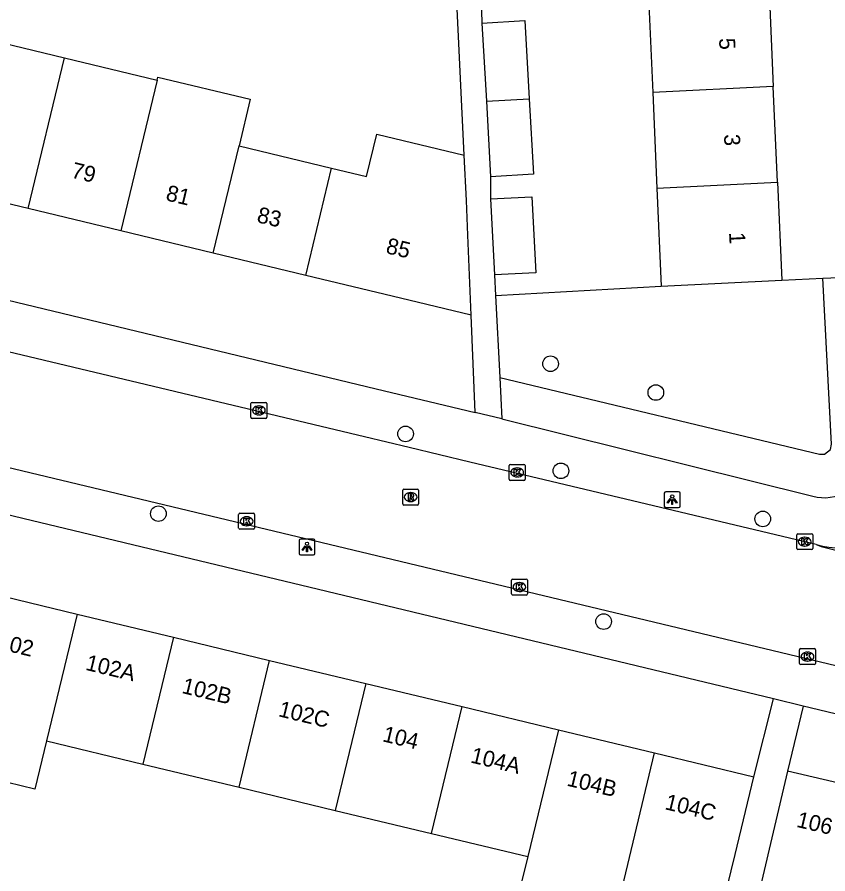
# Model space of a CAD drawing. Extents: x 161084 to 161928, y 385355 to 386522.
# Drawn here: x 161419.4 to 161470.2, y 385813.1 to 385866.8 of the extents above; entities that cross this region are included whole.
import ezdxf

# ---------------------------------------------------------------- set-up
doc = ezdxf.new("R2010")
doc.units = 0
for name, color, linetype in [('IMGEO_Boom', 7, 'Continuous'), ('IMGEO_Groenvoorziening', 7, 'Continuous'), ('IMGEO_Kolk', 7, 'Continuous'), ('IMGEO_Lichtpunt', 7, 'Continuous'), ('IMGEO_Pand', 7, 'Continuous'), ('IMGEO_Pand_nummerreeks', 7, 'Continuous'), ('IMGEO_Rijbaan_lokaal_open', 7, 'Continuous'), ('IMGEO_Rioolput', 7, 'Continuous'), ('IMGEO_Voetpad_open', 7, 'Continuous')]:
    doc.layers.add(name, color=color, linetype=linetype)

msp = doc.modelspace()

# ---------------------------------------------------------------- linework, layer by layer
at = {"layer": 'IMGEO_Boom'}
for centre in [(161452.846, 385845.106), (161459.438, 385843.306), (161443.764, 385840.716), (161453.492, 385838.399), (161428.288, 385835.716), (161466.138, 385835.388), (161456.171, 385828.957)]:
    msp.add_circle(centre, 0.489, dxfattribs=at)
at = {"layer": 'IMGEO_Groenvoorziening'}
for points in [[(161469.903, 385850.461), (161472.4, 385850.582)], [(161449.665, 385844.255), (161469.697, 385839.44), (161469.994, 385839.442), (161470.375, 385839.734), (161470.441, 385840.067), (161469.903, 385850.461)], [(161467.322, 385850.351), (161469.903, 385850.461)], [(161449.401, 385849.395), (161459.781, 385849.961)]]:
    msp.add_lwpolyline(points, dxfattribs=at)
at = {"layer": 'IMGEO_Kolk'}
for p, q in [((161434.081, 385841.761), (161434.081, 385842.613)), ((161434.156, 385842.687), (161435.008, 385842.687)), ((161435.082, 385842.613), (161435.082, 385841.761)), ((161434.569, 385842.467), (161434.594, 385842.467)), ((161435.008, 385841.687), (161434.156, 385841.687)), ((161434.592, 385841.907), (161434.567, 385841.907)), ((161450.331, 385838.798), (161451.183, 385838.798)), ((161450.256, 385837.872), (161450.256, 385838.724)), ((161450.744, 385838.578), (161450.769, 385838.578)), ((161451.257, 385838.724), (161451.257, 385837.872)), ((161451.183, 385837.798), (161450.331, 385837.798)), ((161450.767, 385838.018), (161450.742, 385838.018)), ((161433.314, 385834.814), (161433.314, 385835.666)), ((161433.389, 385835.74), (161434.241, 385835.74)), ((161433.802, 385835.52), (161433.827, 385835.52)), ((161434.315, 385835.666), (161434.315, 385834.814)), ((161434.241, 385834.74), (161433.389, 385834.74)), ((161433.825, 385834.96), (161433.8, 385834.96)), ((161468.338, 385834.462), (161469.19, 385834.462)), ((161468.263, 385833.536), (161468.263, 385834.388)), ((161468.751, 385834.242), (161468.776, 385834.242)), ((161469.264, 385834.388), (161469.264, 385833.536)), ((161469.19, 385833.462), (161468.338, 385833.462)), ((161468.774, 385833.682), (161468.749, 385833.682)), ((161450.395, 385830.694), (161450.395, 385831.546)), ((161450.47, 385831.62), (161451.322, 385831.62)), ((161450.883, 385831.4), (161450.908, 385831.4)), ((161451.396, 385831.546), (161451.396, 385830.694)), ((161450.906, 385830.84), (161450.881, 385830.84)), ((161451.322, 385830.62), (161450.47, 385830.62)), ((161468.436, 385826.333), (161468.436, 385827.185)), ((161468.511, 385827.259), (161469.363, 385827.259)), ((161468.924, 385827.039), (161468.949, 385827.039)), ((161469.437, 385827.185), (161469.437, 385826.333)), ((161468.947, 385826.479), (161468.922, 385826.479)), ((161469.363, 385826.259), (161468.511, 385826.259))]:
    msp.add_line(p, q, dxfattribs=at)
for points in [[(161434.081, 385841.761), (161434.081, 385842.613)], [(161434.156, 385842.687), (161435.008, 385842.687)], [(161435.082, 385842.613), (161435.082, 385841.761)], [(161434.402, 385842.387), (161434.525, 385842.387), (161434.525, 385842.236), (161434.655, 385842.387), (161434.819, 385842.387), (161434.673, 385842.236), (161434.826, 385841.987), (161434.674, 385841.987), (161434.589, 385842.151), (161434.525, 385842.084), (161434.525, 385841.987), (161434.402, 385841.987), (161434.402, 385842.387)], [(161435.008, 385841.687), (161434.156, 385841.687)], [(161450.331, 385838.798), (161451.183, 385838.798)], [(161450.256, 385837.872), (161450.256, 385838.724)], [(161450.577, 385838.498), (161450.7, 385838.498), (161450.7, 385838.347), (161450.83, 385838.498), (161450.994, 385838.498), (161450.848, 385838.347), (161451.001, 385838.098), (161450.849, 385838.098), (161450.764, 385838.262), (161450.7, 385838.195), (161450.7, 385838.098), (161450.577, 385838.098), (161450.577, 385838.498)], [(161451.257, 385838.724), (161451.257, 385837.872)], [(161451.183, 385837.798), (161450.331, 385837.798)], [(161433.314, 385834.814), (161433.314, 385835.666)], [(161433.389, 385835.74), (161434.241, 385835.74)], [(161434.315, 385835.666), (161434.315, 385834.814)], [(161433.635, 385835.44), (161433.758, 385835.44), (161433.758, 385835.289), (161433.888, 385835.44), (161434.052, 385835.44), (161433.906, 385835.289), (161434.059, 385835.04), (161433.907, 385835.04), (161433.822, 385835.204), (161433.758, 385835.137), (161433.758, 385835.04), (161433.635, 385835.04), (161433.635, 385835.44)], [(161434.241, 385834.74), (161433.389, 385834.74)], [(161468.338, 385834.462), (161469.19, 385834.462)], [(161468.263, 385833.536), (161468.263, 385834.388)], [(161468.584, 385834.162), (161468.707, 385834.162), (161468.707, 385834.011), (161468.837, 385834.162), (161469.001, 385834.162), (161468.855, 385834.011), (161469.008, 385833.762), (161468.856, 385833.762), (161468.771, 385833.926), (161468.707, 385833.859), (161468.707, 385833.762), (161468.584, 385833.762), (161468.584, 385834.162)], [(161469.264, 385834.388), (161469.264, 385833.536)], [(161469.19, 385833.462), (161468.338, 385833.462)], [(161450.395, 385830.694), (161450.395, 385831.546)], [(161450.47, 385831.62), (161451.322, 385831.62)], [(161450.716, 385831.32), (161450.839, 385831.32), (161450.839, 385831.169), (161450.969, 385831.32), (161451.133, 385831.32), (161450.987, 385831.169), (161451.14, 385830.92), (161450.988, 385830.92), (161450.903, 385831.084), (161450.839, 385831.017), (161450.839, 385830.92), (161450.716, 385830.92), (161450.716, 385831.32)], [(161451.396, 385831.546), (161451.396, 385830.694)], [(161451.322, 385830.62), (161450.47, 385830.62)], [(161468.436, 385826.333), (161468.436, 385827.185)], [(161468.511, 385827.259), (161469.363, 385827.259)], [(161468.757, 385826.959), (161468.88, 385826.959), (161468.88, 385826.808), (161469.01, 385826.959), (161469.174, 385826.959), (161469.028, 385826.808), (161469.181, 385826.559), (161469.029, 385826.559), (161468.944, 385826.723), (161468.88, 385826.656), (161468.88, 385826.559), (161468.757, 385826.559), (161468.757, 385826.959)], [(161469.437, 385827.185), (161469.437, 385826.333)], [(161469.363, 385826.259), (161468.511, 385826.259)]]:
    msp.add_lwpolyline(points, dxfattribs=at)
for centre, start, end in [((161434.158, 385842.611), 91.552, 178.448), ((161434.158, 385842.611), 91.552, 178.448), ((161435.006, 385842.611), 1.552, 88.448), ((161435.006, 385842.611), 1.552, 88.448), ((161434.158, 385841.763), 181.552, 268.448), ((161434.158, 385841.763), 181.552, 268.448), ((161435.006, 385841.763), 271.552, 358.448), ((161435.006, 385841.763), 271.552, 358.448), ((161450.333, 385838.722), 91.552, 178.448), ((161450.333, 385838.722), 91.552, 178.448), ((161451.181, 385838.722), 1.552, 88.448), ((161451.181, 385838.722), 1.552, 88.448), ((161450.333, 385837.874), 181.552, 268.448), ((161450.333, 385837.874), 181.552, 268.448), ((161451.181, 385837.874), 271.552, 358.448), ((161451.181, 385837.874), 271.552, 358.448), ((161433.391, 385835.664), 91.552, 178.448), ((161433.391, 385835.664), 91.552, 178.448), ((161434.239, 385835.664), 1.552, 88.448), ((161434.239, 385835.664), 1.552, 88.448), ((161433.391, 385834.816), 181.552, 268.448), ((161433.391, 385834.816), 181.552, 268.448), ((161434.239, 385834.816), 271.552, 358.448), ((161434.239, 385834.816), 271.552, 358.448), ((161468.34, 385834.386), 91.552, 178.448), ((161468.34, 385834.386), 91.552, 178.448), ((161469.188, 385834.386), 1.552, 88.448), ((161469.188, 385834.386), 1.552, 88.448), ((161468.34, 385833.538), 181.552, 268.448), ((161468.34, 385833.538), 181.552, 268.448), ((161469.188, 385833.538), 271.552, 358.448), ((161469.188, 385833.538), 271.552, 358.448), ((161450.472, 385831.544), 91.552, 178.448), ((161450.472, 385831.544), 91.552, 178.448), ((161451.32, 385831.544), 1.552, 88.448), ((161451.32, 385831.544), 1.552, 88.448), ((161450.472, 385830.696), 181.552, 268.448), ((161450.472, 385830.696), 181.552, 268.448), ((161451.32, 385830.696), 271.552, 358.448), ((161451.32, 385830.696), 271.552, 358.448), ((161468.513, 385827.183), 91.552, 178.448), ((161468.513, 385827.183), 91.552, 178.448), ((161469.361, 385827.183), 1.552, 88.448), ((161469.361, 385827.183), 1.552, 88.448), ((161468.513, 385826.335), 181.552, 268.448), ((161468.513, 385826.335), 181.552, 268.448), ((161469.361, 385826.335), 271.552, 358.448), ((161469.361, 385826.335), 271.552, 358.448)]:
    msp.add_arc(centre, 0.0765, start, end, dxfattribs=at)
for centre, major_axis, ratio, start_param, end_param in [((161434.568, 385842.187), (-0.387, 0.002), 0.722429, 4.712389, 7.853982), ((161434.593, 385842.187), (-0.39, 0.002), 0.717154, 1.570796, 4.712389), ((161450.743, 385838.298), (-0.387, 0.002), 0.722429, 4.712389, 7.853982), ((161450.768, 385838.298), (-0.39, 0.002), 0.717154, 1.570796, 4.712389), ((161433.801, 385835.24), (-0.387, 0.002), 0.722429, 4.712389, 7.853982), ((161433.826, 385835.24), (-0.39, 0.002), 0.717154, 1.570796, 4.712389), ((161468.75, 385833.962), (-0.387, 0.002), 0.722429, 4.712389, 7.853982), ((161468.775, 385833.962), (-0.39, 0.002), 0.717154, 1.570796, 4.712389), ((161450.882, 385831.12), (-0.387, 0.002), 0.722429, 4.712389, 7.853982), ((161450.907, 385831.12), (-0.39, 0.002), 0.717154, 1.570796, 4.712389), ((161468.923, 385826.759), (-0.387, 0.002), 0.722429, 4.712389, 7.853982), ((161468.948, 385826.759), (-0.39, 0.002), 0.717154, 1.570796, 4.712389)]:
    msp.add_ellipse(centre, major_axis=major_axis, ratio=ratio, start_param=start_param, end_param=end_param, dxfattribs=at)
at = {"layer": 'IMGEO_Lichtpunt'}
for p, q in [((161459.967, 385836.998), (161459.967, 385836.191)), ((161459.967, 385836.998), (161459.967, 385836.191)), ((161460.869, 385837.093), (161460.061, 385837.093)), ((161460.869, 385837.093), (161460.061, 385837.093)), ((161460.963, 385836.191), (161460.963, 385836.998)), ((161460.963, 385836.191), (161460.963, 385836.998)), ((161460.061, 385836.097), (161460.869, 385836.097)), ((161460.061, 385836.097), (161460.869, 385836.097)), ((161437.095, 385834.033), (161437.095, 385833.226)), ((161437.095, 385834.033), (161437.095, 385833.226)), ((161437.997, 385834.128), (161437.189, 385834.128)), ((161437.997, 385834.128), (161437.189, 385834.128)), ((161438.091, 385833.226), (161438.091, 385834.033)), ((161438.091, 385833.226), (161438.091, 385834.033)), ((161437.189, 385833.132), (161437.997, 385833.132)), ((161437.189, 385833.132), (161437.997, 385833.132))]:
    msp.add_line(p, q, dxfattribs=at)
for points in [[(161460.341, 385836.662), (161460.38, 385836.634), (161460.192, 385836.372), (161460.154, 385836.399), (161460.341, 385836.662)], [(161460.443, 385836.614), (161460.49, 385836.614), (161460.49, 385836.292), (161460.443, 385836.292), (161460.443, 385836.614)], [(161460.553, 385836.634), (161460.591, 385836.661), (161460.778, 385836.399), (161460.739, 385836.371), (161460.553, 385836.634)], [(161437.469, 385833.697), (161437.508, 385833.669), (161437.32, 385833.407), (161437.282, 385833.434), (161437.469, 385833.697)], [(161437.571, 385833.649), (161437.618, 385833.649), (161437.618, 385833.327), (161437.571, 385833.327), (161437.571, 385833.649)], [(161437.681, 385833.669), (161437.719, 385833.696), (161437.906, 385833.434), (161437.867, 385833.406), (161437.681, 385833.669)]]:
    msp.add_lwpolyline(points, dxfattribs=at)
for centre in [(161460.466, 385836.796), (161437.594, 385833.831)]:
    msp.add_circle(centre, 0.0994, dxfattribs=at)
for centre, start, end in [((161460.061, 385836.998), 90, 180), ((161460.061, 385836.998), 90, 180), ((161460.869, 385836.998), 0, 90), ((161460.869, 385836.998), 0, 90), ((161460.061, 385836.191), 180, 270), ((161460.061, 385836.191), 180, 270), ((161460.869, 385836.191), 270, 0), ((161460.869, 385836.191), 270, 360), ((161437.189, 385834.033), 90, 180), ((161437.189, 385834.033), 90, 180), ((161437.997, 385834.033), 0, 90), ((161437.997, 385834.033), 0, 90), ((161437.189, 385833.226), 180, 270), ((161437.189, 385833.226), 180, 270), ((161437.997, 385833.226), 270, 0), ((161437.997, 385833.226), 270, 360)]:
    msp.add_arc(centre, 0.0946, start, end, dxfattribs=at)
at = {"layer": 'IMGEO_Pand'}
for points in [[(161466.527, 385868.48), (161466.79, 385862.486)], [(161458.985, 385868.092), (161459.248, 385862.098)], [(161448.551, 385866.455), (161451.237, 385866.606), (161451.512, 385861.7)], [(161448.551, 385866.455), (161448.826, 385861.562)], [(161416.614, 385865.671), (161422.409, 385864.278)], [(161420.137, 385854.826), (161422.409, 385864.278)], [(161422.409, 385864.278), (161428.203, 385862.886)], [(161428.203, 385862.886), (161428.248, 385863.075), (161434.043, 385861.682), (161433.342, 385858.765)], [(161428.203, 385862.886), (161425.931, 385853.434)], [(161466.79, 385862.486), (161459.248, 385862.098)], [(161467.053, 385856.491), (161466.79, 385862.486)], [(161459.248, 385862.098), (161459.511, 385856.104)], [(161448.826, 385861.562), (161451.512, 385861.7)], [(161448.826, 385861.562), (161449.091, 385856.828)], [(161451.512, 385861.7), (161451.777, 385856.978), (161449.091, 385856.828)], [(161439.138, 385857.372), (161441.329, 385856.846), (161441.967, 385859.503), (161447.439, 385858.188)], [(161431.726, 385852.041), (161433.342, 385858.765)], [(161433.342, 385858.765), (161439.138, 385857.372)], [(161447.871, 385848.162), (161447.67, 385853.158), (161447.581, 385855.344), (161447.439, 385858.188)], [(161437.522, 385850.648), (161439.138, 385857.372)], [(161459.511, 385856.104), (161467.053, 385856.491)], [(161467.053, 385856.491), (161467.322, 385850.351)], [(161420.137, 385854.826), (161414.342, 385856.219)], [(161459.511, 385856.104), (161459.781, 385849.961)], [(161449.09, 385855.444), (161451.676, 385855.575), (161451.921, 385850.812), (161449.335, 385850.679)], [(161449.09, 385855.444), (161449.335, 385850.679)], [(161425.931, 385853.434), (161420.137, 385854.826)], [(161431.726, 385852.041), (161425.931, 385853.434)], [(161437.522, 385850.648), (161431.726, 385852.041)], [(161447.871, 385848.162), (161443.456, 385849.222), (161437.522, 385850.648)], [(161459.781, 385849.961), (161467.322, 385850.351)], [(161417.167, 385830.878), (161423.195, 385829.427)], [(161423.195, 385829.427), (161421.281, 385821.473)], [(161423.195, 385829.427), (161429.223, 385827.976)], [(161429.223, 385827.976), (161427.309, 385820.024)], [(161429.223, 385827.976), (161435.25, 385826.525)], [(161433.337, 385818.575), (161435.25, 385826.525)], [(161435.25, 385826.525), (161441.278, 385825.075)], [(161441.278, 385825.075), (161439.365, 385817.125)], [(161441.278, 385825.075), (161447.306, 385823.624)], [(161445.393, 385815.676), (161447.306, 385823.624)], [(161447.306, 385823.624), (161453.334, 385822.173)], [(161421.281, 385821.473), (161420.556, 385818.457), (161414.528, 385819.906), (161415.253, 385822.922)], [(161453.334, 385822.173), (161451.422, 385814.227)], [(161453.334, 385822.173), (161459.362, 385820.722)], [(161421.281, 385821.473), (161427.309, 385820.024)], [(161457.45, 385812.777), (161459.362, 385820.722)], [(161459.362, 385820.722), (161465.569, 385819.228)], [(161427.309, 385820.024), (161433.337, 385818.575)], [(161467.677, 385819.591), (161465.969, 385812.301), (161465.837, 385811.74)], [(161472.782, 385818.395), (161467.677, 385819.591)], [(161463.657, 385811.285), (161464.399, 385814.367), (161465.569, 385819.228)], [(161433.337, 385818.575), (161439.365, 385817.125)], [(161439.365, 385817.125), (161445.393, 385815.676)], [(161445.393, 385815.676), (161451.422, 385814.227)], [(161451.422, 385814.227), (161450.652, 385811.12), (161456.701, 385809.664), (161457.45, 385812.777)]]:
    msp.add_lwpolyline(points, dxfattribs=at)
at = {"layer": 'IMGEO_Rijbaan_lokaal_open'}
for points in [[(161469.483, 385833.788), (161447.797, 385838.953), (161443.995, 385839.867), (161441.191, 385840.536), (161366.79, 385858.283), (161357.51, 385860.468), (161341.03, 385864.349), (161340.797, 385864.409), (161340.28, 385864.577), (161339.781, 385864.791), (161339.302, 385865.048), (161338.849, 385865.348), (161338.424, 385865.686), (161338.031, 385866.061), (161337.673, 385866.47), (161337.353, 385866.909), (161337.074, 385867.375), (161336.837, 385867.864), (161336.645, 385868.372)], [(161351.902, 385854.625), (161361.37, 385852.342), (161406.44, 385841.585), (161439.496, 385833.681), (161487.09, 385822.28), (161490.645, 385821.437), (161540.178, 385809.69), (161553.334, 385806.533), (161560.913, 385804.952), (161564.397, 385804.459), (161572.843, 385803.627), (161581.329, 385803.552), (161583.838, 385803.676), (161586.385, 385803.89), (161616.338, 385805.286)], [(161469.483, 385833.788), (161469.802, 385833.663), (161487.869, 385829.144)]]:
    msp.add_lwpolyline(points, dxfattribs=at)
msp.add_arc((161470.961, 385838.542), 4.979, 252.7318, 326.3847, dxfattribs=at)
at = {"layer": 'IMGEO_Rioolput'}
for p, q in [((161443.585, 385836.331), (161443.585, 385837.183)), ((161443.66, 385837.257), (161444.512, 385837.257)), ((161444.586, 385837.183), (161444.586, 385836.331)), ((161444.073, 385837.037), (161444.098, 385837.037)), ((161444.512, 385836.257), (161443.66, 385836.257)), ((161444.096, 385836.477), (161444.071, 385836.477))]:
    msp.add_line(p, q, dxfattribs=at)
for points in [[(161443.585, 385836.331), (161443.585, 385837.183)], [(161443.66, 385837.257), (161444.512, 385837.257)], [(161444.586, 385837.183), (161444.586, 385836.331)], [(161444.174, 385836.955), (161443.922, 385836.957), (161443.922, 385836.557)], [(161443.922, 385836.557), (161444.046, 385836.557), (161444.046, 385836.719), (161444.057, 385836.719)], [(161444.1, 385836.876), (161444.046, 385836.876), (161444.046, 385836.795)], [(161444.046, 385836.795), (161444.098, 385836.795)], [(161444.104, 385836.69), (161444.175, 385836.557), (161444.315, 385836.557), (161444.25, 385836.683)], [(161444.512, 385836.257), (161443.66, 385836.257)]]:
    msp.add_lwpolyline(points, dxfattribs=at)
for centre, radius, start, end in [((161443.662, 385837.181), 0.0765, 91.552, 178.448), ((161443.662, 385837.181), 0.0765, 91.552, 178.448), ((161444.51, 385837.181), 0.0765, 1.552, 88.448), ((161444.51, 385837.181), 0.0765, 1.552, 88.448), ((161444.056, 385836.666), 0.0533, 26.0293, 88.6989), ((161444.082, 385836.984), 0.19, 274.7715, 282.9687), ((161444.106, 385836.78), 0.0964, 77.0061, 93.1865), ((161444.12, 385836.837), 0.0378, 276.6634, 79.6772), ((161444.173, 385836.845), 0.109, 350.3612, 89.416), ((161444.171, 385836.845), 0.112, 277.5842, 350.9817), ((161444.155, 385836.63), 0.108, 29.5134, 73.7905), ((161443.662, 385836.333), 0.0765, 181.552, 268.448), ((161443.662, 385836.333), 0.0765, 181.552, 268.448), ((161444.51, 385836.333), 0.0765, 271.552, 358.448), ((161444.51, 385836.333), 0.0765, 271.552, 358.448)]:
    msp.add_arc(centre, radius, start, end, dxfattribs=at)
for centre, major_axis, ratio, start_param, end_param in [((161444.072, 385836.757), (-0.387, 0.002), 0.722429, 4.712389, 7.853982), ((161444.097, 385836.757), (-0.39, 0.002), 0.717154, 1.570796, 4.712389)]:
    msp.add_ellipse(centre, major_axis=major_axis, ratio=ratio, start_param=start_param, end_param=end_param, dxfattribs=at)
at = {"layer": 'IMGEO_Voetpad_open'}
for points in [[(161447.439, 385858.188), (161446.154, 385884.843), (161439.78, 385884.791)], [(161448.486, 385868.813), (161448.551, 385866.455)], [(161449.091, 385856.828), (161449.09, 385855.444)], [(161389.632, 385855.958), (161413.574, 385850.358), (161441.922, 385843.544), (161448.132, 385842.052)], [(161449.335, 385850.679), (161449.401, 385849.395)], [(161449.401, 385849.395), (161449.665, 385844.255)], [(161448.132, 385842.052), (161447.871, 385848.162)], [(161449.665, 385844.255), (161449.799, 385841.651)], [(161466.809, 385824.108), (161438.833, 385830.83), (161388.04, 385843.033)], [(161449.799, 385841.651), (161448.132, 385842.052)], [(161449.799, 385841.651), (161469.274, 385836.817)], [(161465.569, 385819.228), (161466.809, 385824.108)], [(161468.662, 385823.663), (161466.809, 385824.108)], [(161468.662, 385823.663), (161467.677, 385819.591)], [(161552.134, 385803.608), (161500, 385816.134), (161468.662, 385823.663)]]:
    msp.add_lwpolyline(points, dxfattribs=at)
msp.add_arc((161470.007, 385839.45), 2.733, 254.449, 300.4532, dxfattribs=at)

# ---------------------------------------------------------------- texts
at = {"layer": 'IMGEO_Pand_nummerreeks'}
for s, rotation, p in [('5', 272.9448, (161463.396, 385865.503)), ('3', 272.9448, (161463.706, 385859.475)), ('79', 346.4859, (161422.777, 385856.784)), ('81', 346.4859, (161428.699, 385855.361)), ('83', 346.4859, (161434.401, 385853.99)), ('1', 272.9448, (161464.023, 385853.333)), ('85', 346.4897, (161442.482, 385852.049)), ('102', 346.4725, (161418.161, 385827.264)), ('102A', 346.4664, (161423.674, 385825.938)), ('102B', 346.4636, (161429.702, 385824.487)), ('102C', 346.4658, (161435.754, 385823.03)), ('104', 346.472, (161442.274, 385821.461)), ('104A', 346.467, (161447.785, 385820.135)), ('104B', 346.4667, (161453.814, 385818.684)), ('104C', 346.467, (161459.956, 385817.206)), ('106', 346.8105, (161468.2, 385816.099))]:
    msp.add_text(s, height=1, rotation=rotation, dxfattribs=at).set_placement(p)

doc.saveas('drawing.dxf')
